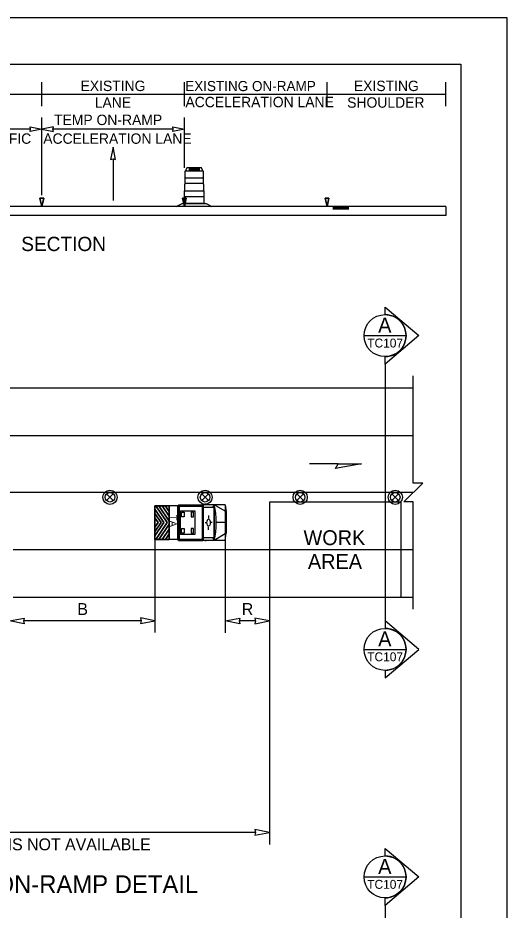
# Model space of a CAD drawing. Extents: x 99999 to 100116, y 99995 to 100013.
# Drawn here: x 100052.77 to 100056.06, y 100004.69 to 100010.69 of the extents above; entities that cross this region are included whole.
import ezdxf

# ---------------------------------------------------------------- set-up
doc = ezdxf.new("R2010")
doc.units = 0
for name, color, linetype in [('RD_MK_LineEdgeYellow', 7, 'Continuous'), ('RD_MK_LineLane', 7, 'Continuous'), ('SH_DE_DetailHeading2Text', 7, 'Continuous'), ('SH_GI_PlotLimits', 7, 'Continuous'), ('SH_GI_SheetBorder', 7, 'Continuous'), ('SH_TI_WZSectionCut', 7, 'Continuous'), ('TR_WZ_ArrowLeftStrRightTurn', 7, 'Continuous'), ('TR_WZ_TrafficSafetyDrum', 7, 'Continuous'), ('TR_WZ_TrafficSafetyDrumElev', 7, 'Continuous'), ('TR_WZ_TransportableAttenuator', 7, 'Continuous'), ('TR_WZ_WorkAreaLabel', 7, 'Continuous'), ('TR_WZ_WorkZoneDetails', 7, 'Continuous'), ('TR_WZ_WorkZoneTextCurrent', 7, 'Continuous')]:
    doc.layers.add(name, color=color, linetype=linetype)

msp = doc.modelspace()

# ---------------------------------------------------------------- linework, layer by layer
at = {"layer": 'RD_MK_LineEdgeYellow'}
for p, q in [((100048.195, 100007.8789), (100055.43, 100007.8789)), ((100052.7368, 100007.1109), (100055.43, 100007.1109))]:
    msp.add_line(p, q, dxfattribs=at)
at = {"layer": 'RD_MK_LineLane'}
msp.add_lwpolyline([(100055.43, 100007.4949), (100048.195, 100007.4949)], dxfattribs=at)
at = {"layer": 'SH_GI_PlotLimits'}
msp.add_lwpolyline([(100039.0625, 99999.6875), (100056.0625, 99999.6875), (100056.0625, 100010.6875), (100039.0625, 100010.6875)], close=True, dxfattribs=at)
at = {"layer": 'SH_GI_SheetBorder'}
for p, q in [((100040, 100010.375), (100055.75, 100010.375)), ((100055.75, 100010.375), (100055.75, 100000))]:
    msp.add_line(p, q, dxfattribs=at)
at = {"layer": 'SH_TI_WZSectionCut'}
for p, q in [((100055.2407, 100008.6913), (100055.2407, 100008.7412)), ((100055.2407, 100008.7412), (100055.4688, 100008.55)), ((100055.4688, 100008.55), (100055.2407, 100008.3589)), ((100055.2407, 100008.3589), (100055.2407, 100008.4088)), ((100055.2407, 100008.3589), (100055.2407, 100006.6309)), ((100055.2407, 100006.6309), (100055.2407, 100006.581)), ((100055.4689, 100006.4398), (100055.2407, 100006.6309)), ((100055.2407, 100006.2486), (100055.4689, 100006.4398)), ((100055.2407, 100006.2985), (100055.2407, 100006.2486)), ((100055.2407, 100005.0503), (100055.2407, 100005.1002)), ((100055.2407, 100005.1002), (100055.4688, 100004.9091)), ((100055.4688, 100004.9091), (100055.2407, 100004.718)), ((100055.2407, 100004.718), (100055.2407, 100004.7679)), ((100055.2407, 100004.718), (100055.2407, 100002.99))]:
    msp.add_line(p, q, dxfattribs=at)
for points in [[(100055.0995, 100008.5501), (100055.3819, 100008.5501)], [(100055.0995, 100006.4398), (100055.3819, 100006.4398)], [(100055.0995, 100004.9091), (100055.3819, 100004.9091)]]:
    msp.add_lwpolyline(points, dxfattribs=at)
for centre in [(100055.2407, 100008.55), (100055.2407, 100006.4398), (100055.2407, 100004.9091)]:
    msp.add_circle(centre, 0.1412, dxfattribs=at)
for centre in [(100055.2407, 100008.55), (100055.2407, 100006.4398), (100055.2407, 100004.9091)]:
    msp.add_arc(centre, 0.1412, 269.99779, 90.00221, dxfattribs=at)
at = {"layer": 'TR_WZ_ArrowLeftStrRightTurn'}
msp.add_line((100053.41, 100009.7386), (100053.41, 100009.4587), dxfattribs=at)
msp.add_lwpolyline([(100053.41, 100009.8187), (100053.3935, 100009.7347), (100053.41, 100009.7386), (100053.4265, 100009.7347)], close=True, dxfattribs=at)
at = {"layer": 'TR_WZ_TrafficSafetyDrum'}
for p, q in [((100053.3668, 100007.4855), (100053.412, 100007.4403)), ((100053.412, 100007.4855), (100053.3668, 100007.4403)), ((100054.0068, 100007.4855), (100054.052, 100007.4403)), ((100054.052, 100007.4855), (100054.0068, 100007.4403)), ((100054.6468, 100007.4855), (100054.692, 100007.4403)), ((100054.692, 100007.4855), (100054.6468, 100007.4403)), ((100055.2868, 100007.4855), (100055.332, 100007.4403)), ((100055.332, 100007.4855), (100055.2868, 100007.4403))]:
    msp.add_line(p, q, dxfattribs=at)
for centre, radius in [((100053.3894, 100007.4629), 0.048), ((100053.3894, 100007.4629), 0.048), ((100054.0294, 100007.4629), 0.048), ((100054.0294, 100007.4629), 0.048), ((100054.6694, 100007.4629), 0.048), ((100054.6694, 100007.4629), 0.048), ((100055.3094, 100007.4629), 0.048), ((100055.3094, 100007.4629), 0.048), ((100053.3894, 100007.4629), 0.032), ((100054.0294, 100007.4629), 0.032), ((100054.6694, 100007.4629), 0.032), ((100055.3094, 100007.4629), 0.032)]:
    msp.add_circle(centre, radius, dxfattribs=at)
at = {"layer": 'TR_WZ_TrafficSafetyDrumElev'}
for p, q in [((100053.8967, 100009.6588), (100054.0151, 100009.6588)), ((100053.8967, 100009.6588), (100054.0151, 100009.6588)), ((100053.9243, 100009.674), (100053.9897, 100009.674)), ((100053.9897, 100009.6636), (100053.9243, 100009.6636)), ((100053.8944, 100009.6124), (100054.0174, 100009.6124)), ((100053.8944, 100009.5725), (100053.8944, 100009.6124)), ((100054.0174, 100009.6124), (100054.0174, 100009.5725)), ((100054.0174, 100009.5725), (100053.8944, 100009.5725)), ((100053.8915, 100009.5244), (100054.0203, 100009.5244)), ((100053.8915, 100009.4845), (100053.8915, 100009.5244)), ((100054.0203, 100009.4845), (100053.8915, 100009.4845)), ((100054.0203, 100009.5244), (100054.0203, 100009.4845))]:
    msp.add_line(p, q, dxfattribs=at)
for points in [[(100054.0151, 100009.6588), (100054.0046, 100009.6788), (100053.9072, 100009.6788), (100053.8967, 100009.6588)], [(100053.8359, 100009.4188), (100053.8761, 100009.4388), (100054.0357, 100009.4388), (100054.0759, 100009.4188)]]:
    msp.add_lwpolyline(points, close=True, dxfattribs=at)
for points in [[(100053.8944, 100009.572), (100053.8944, 100009.613)], [(100053.8944, 100009.572), (100053.8944, 100009.613)], [(100053.8959, 100009.616), (100053.8959, 100009.6572)], [(100053.8959, 100009.616), (100053.8959, 100009.6572)], [(100054.0159, 100009.6572), (100054.0159, 100009.616)], [(100054.0159, 100009.6572), (100054.0159, 100009.616)], [(100054.0174, 100009.613), (100054.0174, 100009.572)], [(100054.0174, 100009.613), (100054.0174, 100009.572)], [(100053.893, 100009.5279), (100053.893, 100009.569)], [(100053.893, 100009.5279), (100053.893, 100009.569)], [(100054.0189, 100009.569), (100054.0189, 100009.5279)], [(100054.0189, 100009.569), (100054.0189, 100009.5279)], [(100054.0218, 100009.4809), (100054.0218, 100009.4388), (100053.89, 100009.4388), (100053.89, 100009.4809)], [(100054.0218, 100009.4809), (100054.0218, 100009.4388), (100053.89, 100009.4388), (100053.89, 100009.4809)], [(100053.8915, 100009.4839), (100053.8915, 100009.5249)], [(100053.8915, 100009.4839), (100053.8915, 100009.5249)], [(100054.0203, 100009.5249), (100054.0203, 100009.4839)], [(100054.0203, 100009.5249), (100054.0203, 100009.4839)]]:
    msp.add_lwpolyline(points, dxfattribs=at)
for centre, major_axis, ratio, start_param, end_param in [((100053.8969, 100009.6568), (0, 0.00199), 0.493438, 0.177149, 1.393647), ((100053.8969, 100009.6568), (0, 0.00199), 0.493438, 0.177149, 1.393647), ((100053.9243, 100009.6688), (0, 0.0052), 0.570305, 0, 3.141593), ((100053.9897, 100009.6688), (0, 0.0052), 0.570305, 3.141593, 6.283185), ((100054.0149, 100009.6568), (0, 0.00199), 0.493438, 4.889538, 6.106036), ((100054.0149, 100009.6568), (0, 0.00199), 0.493438, 4.889538, 6.106036), ((100053.8972, 100009.6105), (0, 0.00606), 0.493438, 0.4288, 1.141997), ((100053.8972, 100009.6105), (0, 0.00606), 0.493438, 0.4288, 1.141997), ((100054.0147, 100009.6105), (0, 0.00606), 0.493438, 5.141189, 5.854386), ((100054.0147, 100009.6105), (0, 0.00606), 0.493438, 5.141189, 5.854386), ((100053.8957, 100009.5665), (0, 0.00606), 0.493438, 0.4288, 1.141997), ((100053.8957, 100009.5665), (0, 0.00606), 0.493438, 0.4288, 1.141997), ((100054.0161, 100009.5665), (0, 0.00606), 0.493438, 5.141189, 5.854386), ((100054.0161, 100009.5665), (0, 0.00606), 0.493438, 5.141189, 5.854386), ((100053.8927, 100009.4784), (0, 0.00606), 0.493438, 0.4288, 1.141997), ((100053.8927, 100009.4784), (0, 0.00606), 0.493438, 0.4288, 1.141997), ((100053.8942, 100009.5224), (0, 0.00606), 0.493438, 0.4288, 1.141997), ((100053.8942, 100009.5224), (0, 0.00606), 0.493438, 0.4288, 1.141997), ((100054.0176, 100009.5224), (0, 0.00606), 0.493438, 5.141189, 5.854386), ((100054.0176, 100009.5224), (0, 0.00606), 0.493438, 5.141189, 5.854386), ((100054.0191, 100009.4784), (0, 0.00606), 0.493438, 5.141189, 5.854386), ((100054.0191, 100009.4784), (0, 0.00606), 0.493438, 5.141189, 5.854386)]:
    msp.add_ellipse(centre, major_axis=major_axis, ratio=ratio, start_param=start_param, end_param=end_param, dxfattribs=at)
at = {"layer": 'TR_WZ_TransportableAttenuator'}
for p, q in [((100053.6924, 100007.3836), (100053.7525, 100007.293)), ((100053.6924, 100007.3544), (100053.6924, 100007.3836)), ((100053.7525, 100007.293), (100053.6924, 100007.3836)), ((100053.6924, 100007.3836), (100053.6924, 100007.3544)), ((100053.7735, 100007.2924), (100053.6986, 100007.405)), ((100053.6986, 100007.405), (100053.719, 100007.405)), ((100053.6986, 100007.405), (100053.7735, 100007.2924)), ((100053.719, 100007.405), (100053.6986, 100007.405)), ((100053.719, 100007.405), (100053.7868, 100007.3023)), ((100053.7868, 100007.3023), (100053.719, 100007.405)), ((100053.7868, 100007.3355), (100053.7412, 100007.405)), ((100053.7412, 100007.405), (100053.7615, 100007.405)), ((100053.7615, 100007.405), (100053.7412, 100007.405)), ((100053.7412, 100007.405), (100053.7868, 100007.3355)), ((100053.7615, 100007.405), (100053.7868, 100007.3669)), ((100053.7868, 100007.3669), (100053.7615, 100007.405)), ((100053.7868, 100007.1797), (100053.7868, 100007.405)), ((100053.8512, 100007.405), (100053.7868, 100007.405)), ((100053.8436, 100007.4009), (100053.8436, 100007.1834)), ((100053.8471, 100007.4082), (100053.8506, 100007.4082)), ((100053.8506, 100007.4082), (100053.8506, 100007.1761)), ((100053.8512, 100007.4121), (100054.0137, 100007.4121)), ((100053.8512, 100007.4121), (100053.8512, 100007.1721)), ((100053.8512, 100007.4046), (100053.8512, 100007.1797)), ((100053.8558, 100007.4026), (100053.8558, 100007.1817)), ((100053.8558, 100007.4026), (100054.0091, 100007.4026)), ((100054.0091, 100007.4026), (100054.0091, 100007.1817)), ((100054.0137, 100007.4121), (100054.0137, 100007.1721)), ((100054.0159, 100007.4121), (100054.0159, 100007.1721)), ((100054.1651, 100007.4121), (100054.0159, 100007.4121)), ((100054.0891, 100007.3935), (100054.0159, 100007.3935)), ((100054.0362, 100007.4155), (100054.0273, 100007.4155)), ((100054.0891, 100007.4121), (100054.0796, 100007.3935)), ((100054.0891, 100007.4121), (100054.0891, 100007.1721)), ((100054.0905, 100007.4121), (100054.0905, 100007.1721)), ((100054.1651, 100007.3682), (100054.0905, 100007.4121)), ((100054.1651, 100007.4121), (100054.1651, 100007.1721)), ((100054.1651, 100007.4121), (100054.1724, 100007.3637)), ((100053.7332, 100007.2933), (100053.6924, 100007.3544)), ((100053.6924, 100007.3544), (100053.7332, 100007.2933)), ((100053.6924, 100007.3235), (100053.7133, 100007.2925)), ((100053.6924, 100007.2611), (100053.6924, 100007.3235)), ((100053.7133, 100007.2925), (100053.6924, 100007.3235)), ((100053.6924, 100007.3235), (100053.6924, 100007.2611)), ((100053.7868, 100007.3669), (100053.7868, 100007.3355)), ((100053.7868, 100007.3355), (100053.7868, 100007.3669)), ((100054.0533, 100007.3397), (100054.0533, 100007.3203)), ((100054.1724, 100007.3637), (100054.1724, 100007.2206)), ((100053.6924, 100007.2319), (100053.7332, 100007.2933)), ((100053.7332, 100007.2933), (100053.6924, 100007.2319)), ((100053.7525, 100007.293), (100053.6924, 100007.2025)), ((100053.6924, 100007.2025), (100053.7525, 100007.293)), ((100053.7133, 100007.2925), (100053.6924, 100007.2611)), ((100053.6924, 100007.2611), (100053.7133, 100007.2925)), ((100053.6986, 100007.1796), (100053.7735, 100007.2924)), ((100053.7735, 100007.2924), (100053.6986, 100007.1796)), ((100053.7868, 100007.2822), (100053.7186, 100007.1796)), ((100053.7186, 100007.1796), (100053.7868, 100007.2822)), ((100053.7868, 100007.3023), (100053.7868, 100007.2822)), ((100053.7868, 100007.2822), (100053.7868, 100007.3023)), ((100053.8436, 100007.309), (100053.8506, 100007.3045)), ((100053.8436, 100007.2752), (100053.8506, 100007.2797)), ((100053.8455, 100007.2921), (100053.8487, 100007.2921)), ((100053.8471, 100007.2955), (100053.8471, 100007.2888)), ((100054.0295, 100007.2923), (100054.0394, 100007.2922)), ((100054.0422, 100007.2917), (100054.0422, 100007.2917)), ((100054.0533, 100007.2446), (100054.0533, 100007.264)), ((100054.0771, 100007.2923), (100054.0672, 100007.2922)), ((100054.1651, 100007.2921), (100054.1051, 100007.2921)), ((100053.6924, 100007.2025), (100053.6924, 100007.2319)), ((100053.6924, 100007.2319), (100053.6924, 100007.2025)), ((100053.7406, 100007.1796), (100053.7868, 100007.2491)), ((100053.7868, 100007.2491), (100053.7406, 100007.1796)), ((100053.7868, 100007.2159), (100053.7622, 100007.1796)), ((100053.7622, 100007.1796), (100053.7868, 100007.2159)), ((100053.7868, 100007.2491), (100053.7868, 100007.2159)), ((100053.7868, 100007.2159), (100053.7868, 100007.2491)), ((100054.1651, 100007.2161), (100054.0905, 100007.1721)), ((100054.1651, 100007.1721), (100054.1724, 100007.2206)), ((100053.7186, 100007.1796), (100053.6986, 100007.1796)), ((100053.6986, 100007.1796), (100053.7186, 100007.1796)), ((100053.7622, 100007.1796), (100053.7406, 100007.1796)), ((100053.7406, 100007.1796), (100053.7622, 100007.1796)), ((100053.8512, 100007.1797), (100053.7868, 100007.1797)), ((100053.8471, 100007.1761), (100053.8506, 100007.1761)), ((100053.8512, 100007.1721), (100054.0137, 100007.1721)), ((100053.8558, 100007.1817), (100054.0091, 100007.1817)), ((100054.0891, 100007.1907), (100054.0159, 100007.1907)), ((100054.1651, 100007.1721), (100054.0159, 100007.1721)), ((100054.0362, 100007.1688), (100054.0273, 100007.1688)), ((100054.0813, 100007.1907), (100054.0891, 100007.1721))]:
    msp.add_line(p, q, dxfattribs=at)
for points in [[(100053.7868, 100007.1796), (100053.6924, 100007.1796), (100053.6924, 100007.405), (100053.7868, 100007.405)], [(100053.8638, 100007.3721), (100053.9598, 100007.3721), (100053.9598, 100007.2121), (100053.8638, 100007.2121)], [(100053.8718, 100007.3621), (100053.8878, 100007.3621), (100053.8878, 100007.3321), (100053.8718, 100007.3321)], [(100053.9518, 100007.3621), (100053.9358, 100007.3621), (100053.9358, 100007.3321), (100053.9518, 100007.3321)], [(100053.8718, 100007.2521), (100053.8878, 100007.2521), (100053.8878, 100007.2221), (100053.8718, 100007.2221)], [(100053.9518, 100007.2521), (100053.9358, 100007.2521), (100053.9358, 100007.2221), (100053.9518, 100007.2221)]]:
    msp.add_lwpolyline(points, close=True, dxfattribs=at)
msp.add_lwpolyline([(100053.7868, 100007.405), (100053.6924, 100007.405), (100053.6924, 100007.1796), (100053.7868, 100007.1797)], dxfattribs=at)
for centre, major_axis, start_param, end_param in [((100053.8471, 100007.4009), (0, 0.00732), 6.283185, 7.853982), ((100053.9838, 100007.2921), (0, 0.2519), 4.215852, 5.209111), ((100053.8471, 100007.1834), (0, -0.00732), 4.712389, 6.283185)]:
    msp.add_ellipse(centre, major_axis=major_axis, ratio=0.481608, start_param=start_param, end_param=end_param, dxfattribs=at)
for centre, major_axis in [((100053.8471, 100007.2921), (0, -0.00338)), ((100054.0533, 100007.2921), (0, -0.0231))]:
    msp.add_ellipse(centre, major_axis=major_axis, ratio=0.481608, dxfattribs=at)
at = {"layer": 'TR_WZ_WorkZoneDetails'}
for p, q in [((100052.93, 100010.094), (100052.93, 100010.254)), ((100053.89, 100010.094), (100053.89, 100010.254)), ((100054.85, 100010.094), (100054.85, 100010.254)), ((100055.65, 100010.094), (100055.65, 100010.254)), ((100051.97, 100010.174), (100052.93, 100010.174)), ((100052.93, 100010.174), (100053.89, 100010.174)), ((100053.89, 100010.174), (100054.85, 100010.174)), ((100054.85, 100010.174), (100055.65, 100010.174)), ((100052.93, 100009.4946), (100052.93, 100010.0183)), ((100053.89, 100009.6788), (100053.89, 100010.0183)), ((100052.855, 100009.9383), (100052.045, 100009.9383)), ((100053.815, 100009.9383), (100053.005, 100009.9383)), ((100055.65, 100009.4187), (100051.17, 100009.4187)), ((100055.65, 100009.4187), (100055.65, 100009.3587)), ((100055.65, 100009.3587), (100051.17, 100009.3587)), ((100054.9964, 100009.4142), (100054.89, 100009.4142)), ((100054.9964, 100009.4097), (100054.89, 100009.4097)), ((100054.9964, 100009.4052), (100054.89, 100009.4052)), ((100054.9964, 100009.401), (100054.89, 100009.401)), ((100048.195, 100008.1989), (100055.43, 100008.1989)), ((100054.9242, 100007.6869), (100054.7313, 100007.6869)), ((100053.6924, 100007.1796), (100053.6924, 100006.5524)), ((100054.1651, 100007.1721), (100054.1651, 100006.5509)), ((100052.7368, 100006.7909), (100055.43, 100006.7909)), ((100054.4628, 100006.7909), (100054.4628, 100005.1282)), ((100053.599, 100006.6309), (100052.8072, 100006.6309)), ((100054.3691, 100006.6309), (100054.2588, 100006.6309)), ((100054.3691, 100005.2082), (100050.6962, 100005.2082))]:
    msp.add_line(p, q, dxfattribs=at)
for points in [[(100052.93, 100009.9383), (100052.8514, 100009.9229), (100052.855, 100009.9383), (100052.8514, 100009.9537)], [(100052.93, 100009.9383), (100053.0086, 100009.9229), (100053.005, 100009.9383), (100053.0086, 100009.9537)], [(100053.89, 100009.9383), (100053.8114, 100009.9229), (100053.815, 100009.9383), (100053.8114, 100009.9537)], [(100052.93, 100009.4187), (100052.9166, 100009.4746), (100052.9433, 100009.4746)], [(100053.89, 100009.4187), (100053.8766, 100009.4746), (100053.9033, 100009.4746)], [(100054.85, 100009.4187), (100054.8366, 100009.4746), (100054.8633, 100009.4746)], [(100055.0815, 100007.6869), (100054.9064, 100007.6561), (100054.9242, 100007.6869)], [(100054.4628, 100007.4309), (100054.4628, 100006.7909), (100055.35, 100006.7909), (100055.35, 100007.4309)], [(100052.7135, 100006.6309), (100052.8118, 100006.6502), (100052.8072, 100006.6309), (100052.8118, 100006.6116)], [(100053.6924, 100006.6324), (100053.5941, 100006.6517), (100053.5987, 100006.6324), (100053.5941, 100006.6131)], [(100054.1651, 100006.6309), (100054.2634, 100006.6502), (100054.2588, 100006.6309), (100054.2634, 100006.6116)], [(100054.4628, 100006.6309), (100054.3645, 100006.6502), (100054.3691, 100006.6309), (100054.3645, 100006.6116)], [(100054.4628, 100005.2082), (100054.3645, 100005.2275), (100054.3691, 100005.2082), (100054.3645, 100005.1889)]]:
    msp.add_lwpolyline(points, close=True, dxfattribs=at)
for points in [[(100052.9433, 100009.4746), (100052.9166, 100009.4746), (100052.93, 100009.4187), (100052.9433, 100009.4746)], [(100053.9033, 100009.4746), (100053.8766, 100009.4746), (100053.89, 100009.4187), (100053.9033, 100009.4746)], [(100054.8633, 100009.4746), (100054.8366, 100009.4746), (100054.85, 100009.4187), (100054.8633, 100009.4746)], [(100055.43, 100006.7109), (100055.43, 100007.433), (100055.366, 100007.433), (100055.494, 100007.5569), (100055.43, 100007.5569), (100055.43, 100008.2789)]]:
    msp.add_lwpolyline(points, dxfattribs=at)

# ---------------------------------------------------------------- texts
at = {"layer": 'SH_DE_DetailHeading2Text'}
msp.add_text('OPEN RIGHT PARALLEL ON-RAMP DETAIL', height=0.12, rotation=360, dxfattribs=at).set_placement((100050.7196, 100004.8003))
at = {"layer": 'SH_TI_WZSectionCut'}
for s, height, rotation, p in [('A', 0.1, 0.00995, (100055.1945, 100008.5707)), ('TC107', 0.06, 360, (100055.1209, 100008.4701)), ('A', 0.1, 0.00995, (100055.1945, 100006.4604)), ('TC107', 0.06, 360, (100055.1209, 100006.3598)), ('A', 0.1, 0.00995, (100055.1945, 100004.9297)), ('TC107', 0.06, 360, (100055.1209, 100004.8291))]:
    msp.add_text(s, height=height, rotation=rotation, dxfattribs=at).set_placement(p)
at = {"layer": 'TR_WZ_TransportableAttenuator'}
msp.add_text('TA', height=0.048, rotation=270, dxfattribs=at).set_placement((100053.7912, 100007.3448))
at = {"layer": 'TR_WZ_WorkAreaLabel'}
for s, p in [('WORK', (100054.6919, 100007.1409)), ('AREA', (100054.7215, 100006.9809))]:
    msp.add_text(s, height=0.1, dxfattribs=at).set_placement(p)
at = {"layer": 'TR_WZ_WorkZoneDetails'}
for s, height, p in [('EXISTING', 0.07, (100053.1912, 100010.195)), ('EXISTING ON-RAMP', 0.068, (100053.8955, 100010.1947)), ('EXISTING', 0.07, (100055.0312, 100010.195)), ('LANE', 0.07, (100053.2869, 100010.083)), ('ACCELERATION LANE', 0.07, (100053.8973, 100010.0863)), ('SHOULDER', 0.07, (100054.9858, 100010.083)), ('TEMP ON-RAMP', 0.07, (100053.0129, 100009.9663)), ('TRAFFIC', 0.07, (100052.4643, 100009.8403)), ('ACCELERATION LANE', 0.07, (100052.9405, 100009.8403)), ('SECTION', 0.096, (100052.7921, 100009.1188))]:
    msp.add_text(s, height=height, dxfattribs=at).set_placement(p)
at = {"layer": 'TR_WZ_WorkZoneTextCurrent'}
for s, p in [('B', (100053.1699, 100006.6709)), ('R', (100054.2764, 100006.6709)), ('CLOSE ON-RAMP IF DISTANCE IS NOT AVAILABLE', (100051.0782, 100005.0882))]:
    msp.add_text(s, height=0.08, dxfattribs=at).set_placement(p)

doc.saveas('drawing.dxf')
